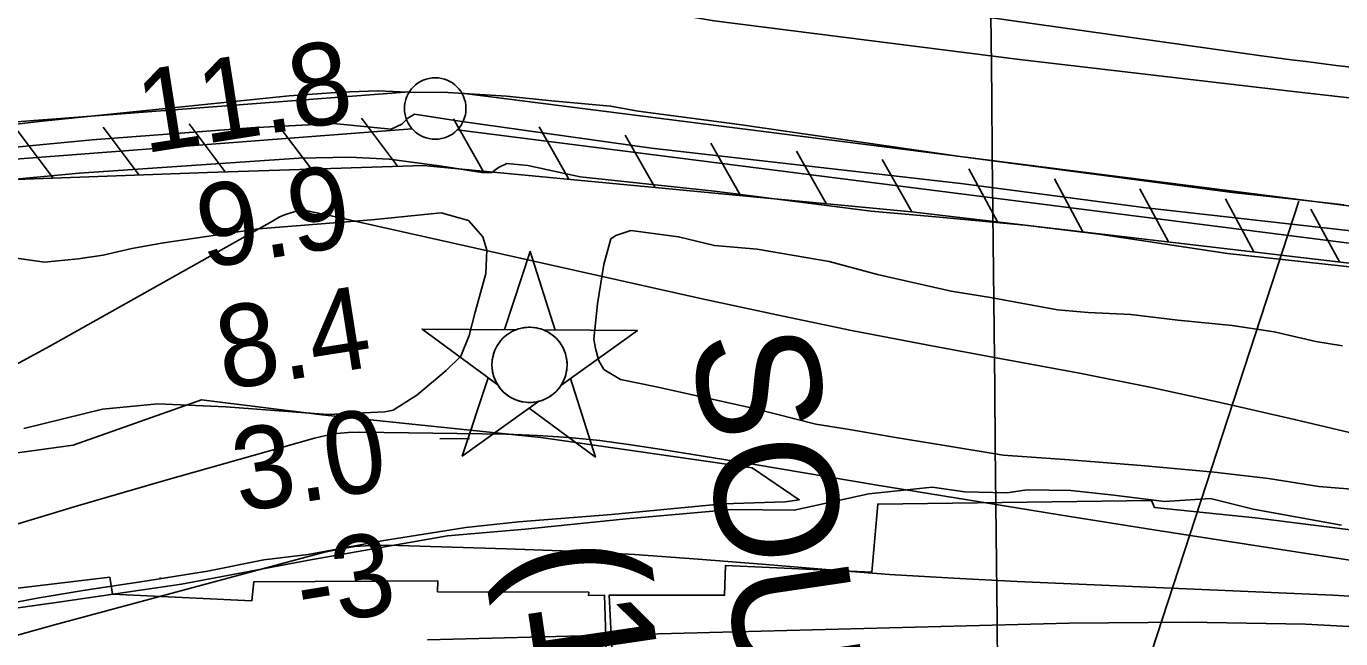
# Model space of a CAD drawing. Extents: x 3625074 to 3663148, y 511451 to 537151.
# Drawn here: x 3654754 to 3655823, y 532497 to 532995 of the extents above; entities that cross this region are included whole.
import ezdxf

# ---------------------------------------------------------------- set-up
doc = ezdxf.new("R2010")
doc.units = 0
for name, color, linetype in [('V-CHAN-NAID', 7, 'Continuous'), ('V-FLOD-BASE', 7, 'Continuous'), ('V-GRID-MAJR', 7, 'Continuous'), ('V-LEVE-TOET', 7, 'Continuous'), ('V-RIVR-EDGE', 7, 'Continuous'), ('V-RIVR-RANG', 7, 'Continuous'), ('V-ROAD-CNTR', 7, 'Continuous'), ('V-RRAP-FSHR', 7, 'Continuous'), ('V-RRAP-RVMT', 7, 'Continuous'), ('V-SITE-VEGE', 7, 'Continuous'), ('V-SURV-LINE', 7, 'Continuous'), ('V-TOPO-DPTH', 7, 'Continuous'), ('V-TOPO-MINR', 7, 'Continuous'), ('V-TOPO-WATR', 7, 'Continuous'), ('V-WETL-SWMP', 7, 'Continuous')]:
    doc.layers.add(name, color=color, linetype=linetype)

msp = doc.modelspace()

# ---------------------------------------------------------------- linework, layer by layer
at = {"layer": 'V-CHAN-NAID'}
for points in [[(3655152.523, 532748.273), (3655142.936, 532748.341), (3655164.062, 532811.825), (3655184.286, 532748.0480000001), (3655174.699, 532748.116), (3655173.122, 532748.694), (3655171.0270000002, 532749.314), (3655168.987, 532749.765), (3655166.951, 532750.073), (3655165.784, 532750.187), (3655164.25, 532750.268), (3655162.528, 532750.2660000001), (3655161.1580000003, 532750.196), (3655159.252, 532749.995), (3655157.886, 532749.776), (3655156.102, 532749.392), (3655154.572, 532748.9720000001), (3655153.54, 532748.6410000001)], [(3655152.523, 532748.273), (3655076.032, 532748.8150000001), (3655137.597, 532703.416), (3655136.484, 532705.325), (3655135.674, 532706.953), (3655134.849, 532708.921), (3655134.153, 532710.975), (3655133.788, 532712.2980000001), (3655133.427, 532713.924), (3655133.183, 532715.3690000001), (3655132.995, 532716.9670000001), (3655132.886, 532718.703), (3655132.8740000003, 532720.284), (3655132.981, 532722.358), (3655133.164, 532723.976), (3655133.556, 532726.179), (3655134.037, 532728.102), (3655134.64, 532729.9890000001), (3655135.295, 532731.6680000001), (3655136.022, 532733.256), (3655136.836, 532734.791), (3655137.897, 532736.528), (3655138.9280000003, 532737.998), (3655139.9280000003, 532739.267), (3655140.93, 532740.4130000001), (3655142.239, 532741.75), (3655143.29, 532742.715), (3655145.007, 532744.112), (3655146.219, 532744.982), (3655147.906, 532746.052), (3655149.637, 532746.997), (3655151.083, 532747.681)], [(3655174.699, 532748.116), (3655251.191, 532747.573), (3655188.988, 532703.051), (3655189.899, 532704.54), (3655190.877, 532706.387), (3655191.592, 532707.9720000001), (3655192.3310000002, 532709.927), (3655192.876, 532711.712), (3655193.274, 532713.351), (3655193.6350000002, 532715.361), (3655193.821, 532716.934), (3655193.9450000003, 532719.14), (3655193.915, 532721.202), (3655193.727, 532723.422), (3655193.461, 532725.18), (3655192.97, 532727.412), (3655192.33, 532729.552), (3655191.58, 532731.534), (3655190.932, 532732.977), (3655189.9250000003, 532734.893), (3655188.863, 532736.615), (3655187.649, 532738.317), (3655186.3880000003, 532739.856), (3655185.116, 532741.2220000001), (3655183.484, 532742.754), (3655181.741, 532744.166), (3655180.058, 532745.343), (3655178.171, 532746.475), (3655176.699, 532747.236)], [(3655170.957, 532690.145), (3655108.754, 532645.623), (3655129.88, 532709.106), (3655137.597, 532703.416), (3655138.232, 532702.452), (3655139.615, 532700.593), (3655140.828, 532699.177), (3655142.294, 532697.674), (3655143.683, 532696.4230000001), (3655145.137, 532695.267), (3655146.54, 532694.28), (3655148.218, 532693.2440000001), (3655149.932, 532692.333), (3655151.723, 532691.522), (3655153.169, 532690.966), (3655154.7970000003, 532690.437), (3655157.023, 532689.873), (3655158.555, 532689.586), (3655160.58, 532689.329), (3655162.117, 532689.225), (3655163.978, 532689.203), (3655165.667, 532689.281), (3655167.377, 532689.457), (3655169.279, 532689.768)], [(3655188.988, 532703.051), (3655196.784, 532708.632), (3655217.008, 532644.855), (3655163.16, 532684.5650000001), (3655170.957, 532690.145), (3655172.623, 532690.621), (3655174.235, 532691.181), (3655176.393, 532692.095), (3655178.128, 532692.979), (3655179.994, 532694.093), (3655181.733, 532695.305), (3655183.285, 532696.55), (3655184.572, 532697.718), (3655185.9560000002, 532699.138), (3655187.16, 532700.54), (3655188.279, 532702.012)]]:
    msp.add_lwpolyline(points, close=True, dxfattribs=at)
msp.add_circle((3655163.4092259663, 532719.7389476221), 30.540600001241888, dxfattribs=at)
at = {"layer": 'V-FLOD-BASE'}
msp.add_lwpolyline([(3656748.046, 532544.882), (3656621.647, 532605.093), (3656446.574, 532687.4670000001), (3656367.495, 532725.523), (3656334.411, 532745.512), (3656312.8030000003, 532757.929), (3656303.343, 532762.7660000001), (3656281.651, 532766.359), (3656234.217, 532775.613), (3656078.98, 532800.107), (3655927.756, 532817.776), (3655664.629, 532847.324), (3655514.103, 532867.022), (3655262.5100000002, 532895.786), (3655106.574, 532917.571), (3655069.968, 532923.336), (3655064.506, 532919.9890000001), (3655059.711, 532915.283), (3655050.85, 532911.289), (3655004.049, 532915.789), (3654936.811, 532912.328), (3654807.742, 532902.639), (3654680.004, 532890.224)], dxfattribs=at)
at = {"layer": 'V-GRID-MAJR'}
msp.add_spline([(3655702.349, 517124.989), (3655639.7800000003, 523183.706), (3655577.191, 529244.355), (3655514.6010000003, 535305.018), (3655514.5810000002, 535306.936)], degree=3, dxfattribs=at)
at = {"layer": 'V-LEVE-TOET'}
for points in [[(3656734.224, 532688.238), (3656563.148, 532762.432), (3656466.511, 532810.831), (3656416.515, 532837.082), (3656384.7800000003, 532855.7), (3656369.227, 532862.631), (3656342.151, 532871.024), (3656303.546, 532880.879), (3656192.339, 532894.789), (3656004.4990000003, 532916.862), (3655782.061, 532941.966), (3655561.67, 532967.732), (3655313.4930000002, 532999.179), (3655163.025, 533024.988), (3655118.29, 533032.863), (3655073.552, 533040.057), (3655045.721, 533040.311), (3654950.645, 533036.424), (3654845.994, 533024.478), (3654778.034, 533016.272), (3654657.75, 533002.431)], [(3654713.739, 532867.515), (3654797.311, 532875.58), (3654975.958, 532887.533), (3655017.377, 532888.514), (3655049.269, 532886.865), (3655091.984, 532881.044), (3655124.522, 532875.996), (3655132.669, 532875.922), (3655138.1350000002, 532879.947), (3655144.955, 532883.279), (3655161.913, 532881.767), (3655204.597, 532872.553), (3655313.784, 532860.698), (3655441.264, 532844.604), (3655499.595, 532839.321), (3655566.069, 532833.285), (3655626.42, 532825.947), (3655730.818, 532810.0650000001), (3655854.927, 532796.716)]]:
    msp.add_lwpolyline(points, dxfattribs=at)
at = {"layer": 'V-RIVR-EDGE'}
msp.add_lwpolyline([(3655823.4890314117, 532589.4542132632), (3655751.8322204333, 532602.498668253), (3655716.9282027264, 532611.163154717), (3655679.5460201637, 532608.8046818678), (3655638.5056787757, 532613.8079793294), (3655603.5895403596, 532617.5706792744), (3655568.053103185, 532618.2712777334), (3655551.5035133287, 532615.8612918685), (3655517.1925227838, 532616.5588601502), (3655490.8545107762, 532620.3003488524), (3655439.3721165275, 532614.9131064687), (3655378.679176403, 532601.5831873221), (3655327.824656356, 532602.3216629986), (3655242.0236961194, 532594.5683723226), (3655159.8975606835, 532586.1932677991), (3655096.7734234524, 532580.8348121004), (3654987.04746725, 532561.4988669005), (3654880.3836125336, 532541.5426229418), (3654780.473350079, 532527.084222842), (3654660.337157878, 532510.2249274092)], dxfattribs=at)
at = {"layer": 'V-RIVR-RANG'}
msp.add_line((3655788.947, 532852.6594000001), (3655494.4115, 531953.6795), dxfattribs=at)
at = {"layer": 'V-ROAD-CNTR'}
for points in [[(3655491.293, 533008.442), (3655758.489, 532970.85)], [(3654666.485, 532905.911), (3654767.193, 532917.571), (3654967.926, 532938.247), (3655009.65, 532941.178), (3655040.106, 532942.224), (3655064.586, 532941.34), (3655097.014, 532941.045), (3655144.64, 532937.965), (3655181.67, 532934.317), (3655229.284, 532929.914), (3655251.748, 532925.738), (3655333.724, 532915.066), (3655513.511, 532888.939), (3655734.968, 532859.7880000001), (3655779.929, 532854.746), (3655825.551, 532849.7)]]:
    msp.add_lwpolyline(points, dxfattribs=at)
msp.add_arc((3656642.531797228, 539558.540785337), 6646.743680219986, 262.35680998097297, 265.7343933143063, dxfattribs=at)
at = {"layer": 'V-RRAP-FSHR'}
for p, q in [((3654846.1380000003, 532873.948), (3654816.733, 532912.932)), ((3654916.095, 532876.397), (3654886.759, 532915.434)), ((3654986.055, 532878.7490000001), (3654956.72, 532917.785)), ((3655056.0160000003, 532881.1), (3655026.68, 532920.137)), ((3655125.785, 532877.174), (3655101.6780000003, 532919.639)), ((3655195.473, 532870.567), (3655171.365, 532913.032)), ((3654776.182, 532871.473), (3654746.7770000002, 532910.457)), ((3655265.16, 532863.96), (3655241.0530000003, 532906.425)), ((3655334.848, 532857.353), (3655310.74, 532899.818)), ((3655404.535, 532850.745), (3655380.4280000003, 532893.21)), ((3655474.223, 532844.138), (3655450.115, 532886.603)), ((3655543.745, 532835.975), (3655520.589, 532878.966)), ((3655613.268, 532827.818), (3655590.112, 532870.809)), ((3655682.791, 532819.661), (3655659.6350000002, 532862.653)), ((3655752.3140000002, 532811.504), (3655729.1580000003, 532854.496)), ((3655821.838, 532803.3470000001), (3655798.681, 532846.339))]:
    msp.add_line(p, q, dxfattribs=at)
msp.add_lwpolyline([(3653263.867, 532465.368), (3653277.16, 532438.809), (3653888.883, 532596.332), (3653915.223, 532607.964), (3653931.901, 532620.099), (3653972.9390000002, 532669.98), (3654006.147, 532698.654), (3654022.663, 532699.209), (3654586.0160000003, 532844.635), (3654665.114, 532860.796), (3654745.812, 532870.398), (3654901.603, 532875.91), (3655076.948, 532881.804), (3655473.9420000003, 532844.165), (3656238.931, 532754.411), (3656275.176, 532717.324), (3656350.502, 532706.352), (3657062.204, 532365.409), (3657067.9250000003, 532383.789)], dxfattribs=at)
at = {"layer": 'V-RRAP-RVMT'}
for points in [[(3655441.752373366, 532551.2236582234), (3655446.4690000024, 532606.6580000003), (3655669.1330000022, 532609.4470000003), (3655671.6370000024, 532603.9690000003), (3655753.2840000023, 532595.4530000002), (3655887.1020000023, 532578.5830000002), (3655946.439499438, 532566.921637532), (3655948.0130000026, 532575.4500000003), (3656159.3710000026, 532531.3740000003), (3656158.29664614, 532525.7283329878), (3656280.3540000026, 532502.5120000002)], [(3654532.4720000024, 532306.3890000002), (3654586.0639725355, 532318.3100959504), (3654543.8700000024, 532506.1070000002), (3654642.2500000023, 532523.1460000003), (3654645.9210000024, 532512.5060000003), (3654724.4750000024, 532525.0820000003), (3654722.2240000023, 532535.4930000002), (3654822.1040000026, 532547.2900000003), (3654824.394269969, 532533.5937524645), (3654937.7270000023, 532528.1530000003), (3654939.1420000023, 532543.4620000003), (3655088.7400000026, 532544.1950000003), (3655088.680640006, 532535.461641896), (3655211.5340000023, 532535.0200000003), (3655211.4812311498, 532532.4479863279), (3655224.4720000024, 532532.5320000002), (3655225.674146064, 532489.3115847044), (3655230.377530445, 532489.2084691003), (3655228.1340000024, 532532.5850000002), (3655322.0541007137, 532532.6071604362), (3655322.7350000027, 532556.6710000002), (3655441.752373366, 532551.2236582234)]]:
    msp.add_lwpolyline(points, dxfattribs=at)
at = {"layer": 'V-SITE-VEGE'}
for points in [[(3654742.589, 532806.921), (3654769.106, 532803.276), (3654796.361, 532805.752), (3654816.812, 532808.969), (3654840.0100000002, 532814.206), (3654865.921, 532818.734), (3654942.9590000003, 532830.289), (3655034.933, 532837.621), (3655091.492, 532843.234), (3655113.899, 532836.904), (3655125.356, 532823.862), (3655128.659, 532812.9400000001), (3655127.805, 532793.886), (3655119.3510000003, 532762.645), (3655114.413, 532743.628), (3655107.45, 532726.67), (3655095.773, 532715.204), (3655071.762, 532694.998), (3655052.588, 532682.919), (3655045.769, 532681.618), (3654999.453, 532679.316)], [(3655841.73, 532617.87), (3655804.995, 532620.928), (3655764.205, 532627.426), (3655720.001, 532632.593), (3655660.818, 532637.898), (3655602.311, 532642.5160000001), (3655548.563, 532646.407), (3655500.978, 532654.331), (3655460.87, 532660.823), (3655423.485, 532667.287), (3655396.292, 532671.62), (3655346.028, 532684.332), (3655265.1750000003, 532702.09), (3655237.312, 532707.79), (3655223.773, 532716.082), (3655219.748, 532722.927), (3655217.119, 532733.16), (3655215.826, 532740.662), (3655218.808, 532769.23), (3655223.863, 532801.181), (3655229.503, 532822.234), (3655233.611, 532824.921), (3655245.903, 532828.894), (3655284.662, 532823.776), (3655313.872, 532816.702), (3655348.565, 532813.6630000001), (3655407.021, 532803.599), (3655446.417, 532793.03), (3655506.202, 532779.55), (3655538.1550000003, 532774.491), (3655592.5270000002, 532764.468), (3655617.6950000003, 532762.197), (3655652.403, 532760.52), (3655690.487, 532756.088), (3655734.697, 532751.601), (3655768.6920000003, 532746.526)], [(3655768.6920000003, 532746.526), (3655802.662, 532738.729), (3655824.414, 532735.127)], [(3654999.453, 532679.316), (3654916.452, 532685.518), (3654861.33, 532688.061), (3654816.356, 532683.705), (3654752.216, 532667.95)]]:
    msp.add_lwpolyline(points, dxfattribs=at)
at = {"layer": 'V-SURV-LINE'}
for points in [[(3654661.3412084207, 532910.6092756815), (3655065.6795773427, 532941.4145520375)], [(3655108.452104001, 532940.3410159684), (3656253.598748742, 532795.1375302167)], [(3655067.9513957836, 532911.5006941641), (3654663.6125204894, 532880.695379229)], [(3656249.8161481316, 532765.3769520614), (3655104.6688056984, 532910.5805262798)]]:
    msp.add_lwpolyline(points, dxfattribs=at)
msp.add_circle((3655086.73169, 532927.97506), 25, dxfattribs=at)
at = {"layer": 'V-TOPO-DPTH'}
for points in [[(3654720.3670409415, 532706.1069674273), (3654773.4939742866, 532734.8455837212), (3654954.38015714, 532836.5502552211), (3654958.018153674, 532838.6321515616), (3654960.4486916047, 532840.0001082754), (3654964.3071124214, 532841.5653412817), (3654976.4916253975, 532845.2586273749), (3654977.1591074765, 532845.4095293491), (3654977.8302508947, 532845.4961272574), (3654979.1871830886, 532845.4121068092), (3654984.3516060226, 532844.469364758), (3654987.6131277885, 532843.8542265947), (3654990.8694984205, 532843.2136876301), (3654994.1181423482, 532842.5350474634), (3654997.3616351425, 532841.8310064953), (3655303.6832339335, 532773.4588339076), (3655364.3494825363, 532760.3328977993), (3655425.1218703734, 532747.7363950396), (3655486.0534670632, 532735.9340423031), (3655547.0912029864, 532724.6611229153), (3655551.8625538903, 532723.8120726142), (3655610.491855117, 532712.866695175), (3655668.984719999, 532701.2628010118), (3655727.272930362, 532688.6711317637), (3655785.4247043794, 532675.420945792), (3655864.4616622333, 532656.7072981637)], [(3654655.421746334, 532474.6590794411), (3654777.1162023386, 532508.5683405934), (3654995.741360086, 532567.2486763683), (3655008.5395562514, 532570.0866895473), (3655021.4262101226, 532572.1663479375), (3655034.4455505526, 532573.1084741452), (3655047.5533486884, 532573.292245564), (3655144.7453577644, 532570.3769030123), (3655196.7192617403, 532568.3382932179), (3655248.654399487, 532565.6618608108), (3655300.531387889, 532562.0286944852), (3655352.369610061, 532557.7577055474), (3655404.20395467, 532553.3812837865), (3655456.071909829, 532549.5023710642), (3655507.990280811, 532546.3697218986), (3655559.9422623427, 532543.7345817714), (3655816.5963970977, 532532.5660708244), (3655877.263924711, 532529.146065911), (3655937.8420289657, 532524.6915223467), (3655998.285998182, 532518.6851708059), (3656058.6405440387, 532511.6442806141), (3656132.3803830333, 532502.0818096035), (3656155.7092745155, 532498.5937420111), (3656178.92049169, 532494.5060076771)], [(3656178.92049169, 532494.5060076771), (3656155.7092745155, 532498.5937420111), (3656132.3803830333, 532502.0818096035), (3656058.6405440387, 532511.6442806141), (3655998.285998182, 532518.6851708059), (3655937.8420289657, 532524.6915223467), (3655877.263924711, 532529.146065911), (3655816.5963970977, 532532.5660708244), (3655559.9422623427, 532543.7345817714), (3655507.990280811, 532546.3697218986), (3655456.071909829, 532549.5023710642), (3655404.20395467, 532553.3812837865), (3655352.369610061, 532557.7577055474), (3655300.531387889, 532562.0286944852), (3655248.654399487, 532565.6618608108), (3655196.7192617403, 532568.3382932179), (3655144.7453577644, 532570.3769030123), (3655047.5533486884, 532573.292245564), (3655034.4455505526, 532573.1084741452), (3655021.4262101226, 532572.1663479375), (3655008.5395562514, 532570.0866895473), (3654995.741360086, 532567.2486763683), (3654777.1162023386, 532508.5683405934), (3654655.421746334, 532474.6590794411)]]:
    msp.add_lwpolyline(points, dxfattribs=at)
at = {"layer": 'V-TOPO-MINR'}
for points in [[(3655864.4616622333, 532656.7072981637), (3655785.4247043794, 532675.420945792), (3655727.272930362, 532688.6711317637), (3655668.984719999, 532701.2628010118), (3655610.491855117, 532712.866695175), (3655551.8625538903, 532723.8120726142), (3655547.0912029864, 532724.6611229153), (3655486.0534670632, 532735.9340423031), (3655425.1218703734, 532747.7363950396), (3655364.3494825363, 532760.3328977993), (3655303.6832339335, 532773.4588339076), (3654997.3616351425, 532841.8310064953), (3654994.1181423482, 532842.5350474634), (3654990.8694984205, 532843.2136876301), (3654987.6131277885, 532843.8542265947), (3654984.3516060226, 532844.469364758), (3654979.1871830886, 532845.4121068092), (3654977.8302508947, 532845.4961272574), (3654977.1591074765, 532845.4095293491), (3654976.4916253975, 532845.2586273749), (3654964.3071124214, 532841.5653412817), (3654960.4486916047, 532840.0001082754), (3654958.018153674, 532838.6321515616), (3654954.38015714, 532836.5502552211), (3654773.4939742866, 532734.8455837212), (3654720.3670409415, 532706.1069674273)], [(3655830.433084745, 532561.127001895), (3655746.0840235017, 532574.0698451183), (3655671.036126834, 532585.7383379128), (3655596.0201030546, 532597.6057404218), (3655521.0518886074, 532609.7715075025), (3655446.11554705, 532622.1361842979), (3655346.620813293, 532638.756437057), (3655321.447491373, 532642.9086086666), (3655296.263166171, 532646.9920275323), (3655271.062336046, 532650.972317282), (3655245.8505026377, 532654.8838542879), (3655220.5866056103, 532658.2160273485), (3655195.264525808, 532660.8472615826), (3655169.8551718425, 532662.4270875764), (3655144.3876351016, 532663.3059747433), (3655025.282472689, 532664.9451121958), (3655016.018672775, 532664.6703447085), (3655006.8241238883, 532663.8674896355), (3654997.73345154, 532662.2725031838), (3654988.71203022, 532660.1494291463), (3654865.953976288, 532625.5738187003), (3654795.7753272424, 532605.2148645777), (3654725.821822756, 532584.1295327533)], [(3655986.2150639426, 532496.6007904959), (3655890.355525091, 532503.9647997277), (3655794.416082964, 532509.0160229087), (3655698.356785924, 532510.5980670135), (3655602.2175856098, 532509.867325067), (3655080.33126067, 532496.4642991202)]]:
    msp.add_lwpolyline(points, dxfattribs=at)
at = {"layer": 'V-TOPO-WATR'}
msp.add_lwpolyline([(3656178.92049169, 532494.5060076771), (3656155.7092745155, 532498.5937420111), (3656132.3803830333, 532502.0818096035), (3656058.6405440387, 532511.6442806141), (3655998.285998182, 532518.6851708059), (3655937.8420289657, 532524.6915223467), (3655877.263924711, 532529.146065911), (3655816.5963970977, 532532.5660708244), (3655559.9422623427, 532543.7345817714), (3655507.990280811, 532546.3697218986), (3655456.071909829, 532549.5023710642), (3655404.20395467, 532553.3812837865), (3655352.369610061, 532557.7577055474), (3655300.531387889, 532562.0286944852), (3655248.654399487, 532565.6618608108), (3655196.7192617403, 532568.3382932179), (3655144.7453577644, 532570.3769030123), (3655047.5533486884, 532573.292245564), (3655034.4455505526, 532573.1084741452), (3655021.4262101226, 532572.1663479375), (3655008.5395562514, 532570.0866895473), (3654995.741360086, 532567.2486763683), (3654777.1162023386, 532508.5683405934), (3654655.421746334, 532474.6590794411)], dxfattribs=at)
at = {"layer": 'V-WETL-SWMP'}
for p, q in [((3655090.516007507, 532659.6959835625), (3655114.514682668, 532659.9368401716)), ((3654863.171447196, 532546.0796170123), (3654863.1624265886, 532546.9803890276))]:
    msp.add_line(p, q, dxfattribs=at)
msp.add_lwpolyline([(3654614.541, 532630.077), (3654792.401, 532654.61), (3654896.664, 532691.408), (3654994.794, 532679.142), (3655172.654, 532660.743), (3655344.381, 532636.21), (3655382.674, 532610.23), (3655371.2090000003, 532608.535), (3655320.815, 532606.951), (3655230.1890000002, 532598.2440000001), (3655154.5640000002, 532592.1240000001), (3655111.633, 532587.7490000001), (3655043.453, 532576.795), (3654983.4420000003, 532565.767), (3654947.319, 532561.33), (3654901.622, 532552.215), (3654849.1240000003, 532543.8420000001), (3654802.0840000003, 532536.781), (3654763.219, 532530.327), (3654709.341, 532519.924)], dxfattribs=at)

# ---------------------------------------------------------------- texts
at = {"layer": 'V-CHAN-NAID'}
for s, p in [('SOUTHPORT "104" ', (3655294.0903826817, 532742.5801243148)), (' (104.7)', (3655149.006219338, 532608.3138843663))]:
    msp.add_text(s, height=100.000002, rotation=278.38868890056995, dxfattribs=at).set_placement(p)
at = {"layer": 'V-RIVR-RANG'}
for s, rotation, p in [('11.8', 8.93832571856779, (3654850.2056317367, 532891.5041340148)), ('9.9', 8.93832571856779, (3654898.553660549, 532797.8791019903)), ('8.4', 8.93832571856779, (3654914.5902367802, 532699.1720857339)), ('3.0', 8.93832571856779, (3654927.4998982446, 532599.9742645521)), ('-3', 9.21850000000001, (3654978.916528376, 532506.572432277))]:
    msp.add_text(s, height=67.00000000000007, rotation=rotation, dxfattribs=at).set_placement(p)

doc.saveas('drawing.dxf')
